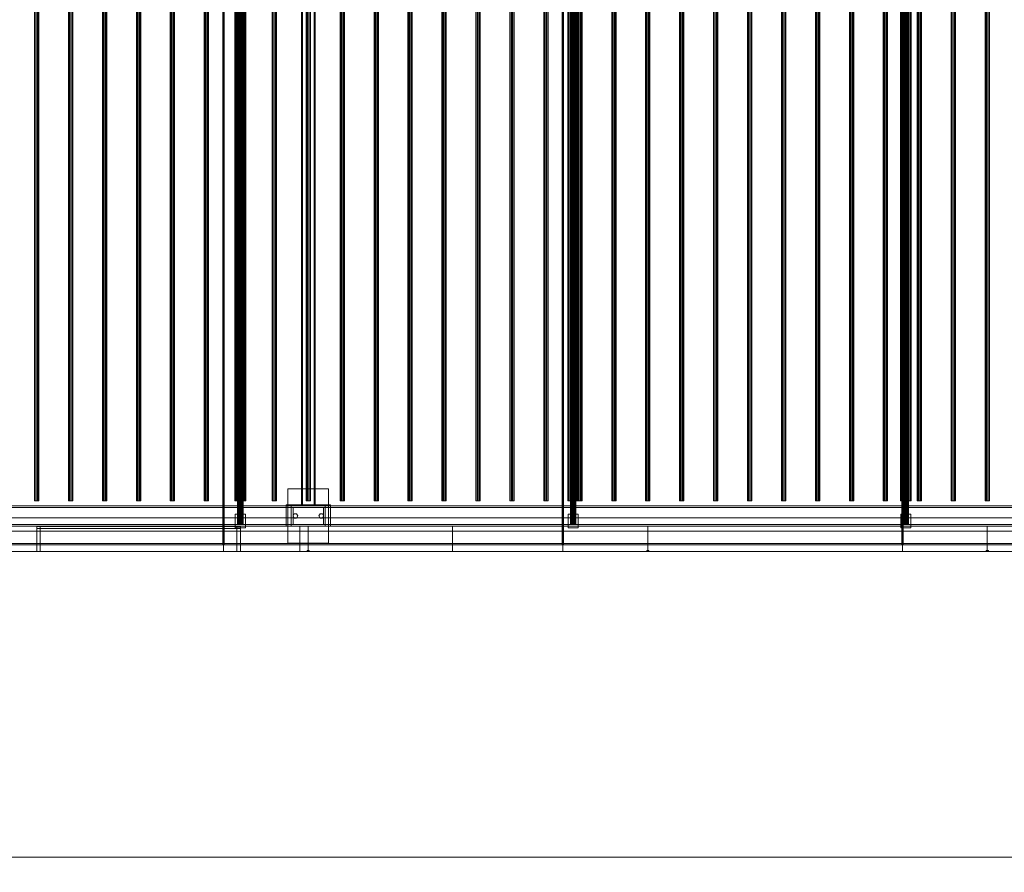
# Model space of a CAD drawing. Header units: millimetres. Extents: x -3490 to 61924, y -72580 to 6847.
# Tile 911 of 1056: x 45611 to 48511, y -20345 to -17832. Entities that reach past the tile are written whole.
import ezdxf

# ---------------------------------------------------------------- set-up
doc = ezdxf.new("R2010")
doc.units = ezdxf.units.MM
doc.layers.add('COTAS_O', color=1, linetype='Continuous', lineweight=0)
doc.layers.add('superior_secador', color=7, linetype='Continuous', lineweight=0)
doc.dimstyles.new('R19_100', dxfattribs={"dimtxt": 250, "dimasz": 150, "dimexe": 150, "dimexo": 80, "dimgap": 100, "dimtad": 1, "dimtih": 1, "dimtoh": 1, "dimdsep": 46, "dimcen": 0.09, "dimadec": 0, "dimazin": 0, "dimtfac": 1, "dimtdec": 4, "dimtofl": 0, "dimtmove": 0, "dimatfit": 3, "dimfxl": 1, "dimtolj": 1, "dimtzin": 0, "dimarcsym": 0})

# ---------------------------------------------------------------- blocks, each defined once
blk = doc.blocks.new('DIM_R29_48')
at = {"layer": 'COTAS_O'}
for p, q in [((40461.1, -19400), (40461.1, -20300)), ((60461.1, -19400), (60461.1, -20300)), ((40461.1, -20300), (40611.1, -20255)), ((60461.1, -20300), (60311.1, -20255)), ((40461.1, -20300), (60461.1, -20300)), ((40461.1, -20300), (40611.1, -20345)), ((60461.1, -20300), (60311.1, -20345))]:
    blk.add_line(p, q, dxfattribs=at)
blk.add_text('20000 O', height=250, dxfattribs=at).set_placement((50461.1, -20200))

msp = doc.modelspace()

# ---------------------------------------------------------------- linework, layer by layer
at = {"layer": 'superior_secador'}
for p, q in [((46211.134, -16600), (46211.134, -19400)), ((47211.134, -16600), (47211.134, -19400)), ((48211.134, -16600), (48211.134, -19400)), ((46209.134, -19380), (46209.134, -16620)), ((46213.134, -16620), (46213.134, -19380)), ((47209.134, -19380), (47209.134, -16620)), ((47213.134, -16620), (47213.134, -19380)), ((48209.134, -19380), (48209.134, -16620)), ((48213.134, -16620), (48213.134, -19380)), ((46253.134, -16680), (46253.134, -19320)), ((46253.406, -16680), (46253.406, -19320)), ((46254.206, -16680), (46254.206, -19320)), ((46255.477, -16680), (46255.477, -19320)), ((46257.134, -16680), (46257.134, -19320)), ((46259.063, -16680), (46259.063, -19320)), ((46261.134, -16680), (46261.134, -19320)), ((46263.204, -16680), (46263.204, -19320)), ((46265.134, -16680), (46265.134, -19320)), ((46266.791, -16680), (46266.791, -19320)), ((46268.062, -16680), (46268.062, -19320)), ((46268.861, -16680), (46268.861, -19320)), ((46269.134, -19320), (46269.134, -16680)), ((47233.134, -16680), (47233.134, -19320)), ((47233.406, -16680), (47233.406, -19320)), ((47234.206, -16680), (47234.206, -19320)), ((47235.477, -16680), (47235.477, -19320)), ((47237.134, -16680), (47237.134, -19320)), ((47239.063, -16680), (47239.063, -19320)), ((47241.134, -16680), (47241.134, -19320)), ((47243.204, -16680), (47243.204, -19320)), ((47245.134, -16680), (47245.134, -19320)), ((47246.791, -16680), (47246.791, -19320)), ((47248.062, -16680), (47248.062, -19320)), ((47248.861, -16680), (47248.861, -19320)), ((47249.134, -19320), (47249.134, -16680)), ((48213.134, -16680), (48213.134, -19320)), ((48213.406, -16680), (48213.406, -19320)), ((48214.206, -16680), (48214.206, -19320)), ((48215.477, -16680), (48215.477, -19320)), ((48217.134, -16680), (48217.134, -19320)), ((48219.063, -16680), (48219.063, -19320)), ((48221.134, -16680), (48221.134, -19320)), ((48223.204, -16680), (48223.204, -19320)), ((48225.134, -16680), (48225.134, -19320)), ((48226.791, -16680), (48226.791, -19320)), ((48228.062, -16680), (48228.062, -19320)), ((48228.861, -16680), (48228.861, -19320)), ((48229.134, -19320), (48229.134, -16680)), ((45654.784, -16750), (45654.784, -19250)), ((45655.997, -16750), (45655.997, -19250)), ((45659.172, -16750), (45659.172, -19250)), ((45663.096, -16750), (45663.096, -19250)), ((45666.271, -16750), (45666.271, -19250)), ((45667.484, -19250), (45667.484, -16750)), ((45754.784, -16750), (45754.784, -19250)), ((45755.997, -16750), (45755.997, -19250)), ((45759.172, -16750), (45759.172, -19250)), ((45763.096, -16750), (45763.096, -19250)), ((45766.271, -16750), (45766.271, -19250)), ((45767.484, -19250), (45767.484, -16750)), ((45854.784, -16750), (45854.784, -19250)), ((45855.997, -16750), (45855.997, -19250)), ((45859.172, -16750), (45859.172, -19250)), ((45863.096, -16750), (45863.096, -19250)), ((45866.271, -16750), (45866.271, -19250)), ((45867.484, -19250), (45867.484, -16750)), ((45954.784, -16750), (45954.784, -19250)), ((45955.997, -16750), (45955.997, -19250)), ((45959.172, -16750), (45959.172, -19250)), ((45963.096, -16750), (45963.096, -19250)), ((45966.271, -16750), (45966.271, -19250)), ((45967.484, -19250), (45967.484, -16750)), ((46054.784, -16750), (46054.784, -19250)), ((46055.997, -16750), (46055.997, -19250)), ((46059.172, -16750), (46059.172, -19250)), ((46063.096, -16750), (46063.096, -19250)), ((46066.271, -16750), (46066.271, -19250)), ((46067.484, -19250), (46067.484, -16750)), ((46154.784, -16750), (46154.784, -19250)), ((46155.997, -16750), (46155.997, -19250)), ((46159.172, -16750), (46159.172, -19250)), ((46163.096, -16750), (46163.096, -19250)), ((46166.271, -16750), (46166.271, -19250)), ((46167.484, -19250), (46167.484, -16750)), ((46245.134, -16750), (46245.134, -19250)), ((46245.679, -16750), (46245.679, -19250)), ((46247.277, -16750), (46247.277, -19250)), ((46249.82, -16750), (46249.82, -19250)), ((46253.134, -16750), (46253.134, -19250)), ((46254.784, -16750), (46254.784, -19250)), ((46255.997, -16750), (46255.997, -19250)), ((46256.993, -16750), (46256.993, -19250)), ((46259.172, -16750), (46259.172, -19250)), ((46261.134, -16750), (46261.134, -19250)), ((46263.096, -16750), (46263.096, -19250)), ((46265.275, -16750), (46265.275, -19250)), ((46266.271, -16750), (46266.271, -19250)), ((46267.484, -19250), (46267.484, -16750)), ((46269.134, -16750), (46269.134, -19250)), ((46272.448, -16750), (46272.448, -19250)), ((46274.99, -16750), (46274.99, -19250)), ((46276.589, -16750), (46276.589, -19250)), ((46277.134, -19250), (46277.134, -16750)), ((46354.784, -16750), (46354.784, -19250)), ((46355.997, -16750), (46355.997, -19250)), ((46359.172, -16750), (46359.172, -19250)), ((46363.096, -16750), (46363.096, -19250)), ((46366.271, -16750), (46366.271, -19250)), ((46367.484, -19250), (46367.484, -16750)), ((46441.134, -19265), (46441.134, -16735)), ((46444.134, -16735), (46444.134, -19265)), ((46454.784, -16750), (46454.784, -19250)), ((46455.997, -16750), (46455.997, -19250)), ((46459.172, -16750), (46459.172, -19250)), ((46463.096, -16750), (46463.096, -19250)), ((46466.271, -16750), (46466.271, -19250)), ((46467.484, -19250), (46467.484, -16750)), ((46478.134, -19265), (46478.134, -16735)), ((46481.134, -16735), (46481.134, -19265)), ((46554.784, -16750), (46554.784, -19250)), ((46555.997, -16750), (46555.997, -19250)), ((46559.172, -16750), (46559.172, -19250)), ((46563.096, -16750), (46563.096, -19250)), ((46566.271, -16750), (46566.271, -19250)), ((46567.484, -19250), (46567.484, -16750)), ((46654.784, -16750), (46654.784, -19250)), ((46655.997, -16750), (46655.997, -19250)), ((46659.172, -16750), (46659.172, -19250)), ((46663.096, -16750), (46663.096, -19250)), ((46666.271, -16750), (46666.271, -19250)), ((46667.484, -19250), (46667.484, -16750)), ((46754.784, -16750), (46754.784, -19250)), ((46755.997, -16750), (46755.997, -19250)), ((46759.172, -16750), (46759.172, -19250)), ((46763.096, -16750), (46763.096, -19250)), ((46766.271, -16750), (46766.271, -19250)), ((46767.484, -19250), (46767.484, -16750)), ((46854.784, -16750), (46854.784, -19250)), ((46855.997, -16750), (46855.997, -19250)), ((46859.172, -16750), (46859.172, -19250)), ((46863.096, -16750), (46863.096, -19250)), ((46866.271, -16750), (46866.271, -19250)), ((46867.484, -19250), (46867.484, -16750)), ((46954.784, -16750), (46954.784, -19250)), ((46955.997, -16750), (46955.997, -19250)), ((46959.172, -16750), (46959.172, -19250)), ((46963.096, -16750), (46963.096, -19250)), ((46966.271, -16750), (46966.271, -19250)), ((46967.484, -19250), (46967.484, -16750)), ((47054.784, -16750), (47054.784, -19250)), ((47055.997, -16750), (47055.997, -19250)), ((47059.172, -16750), (47059.172, -19250)), ((47063.096, -16750), (47063.096, -19250)), ((47066.271, -16750), (47066.271, -19250)), ((47067.484, -19250), (47067.484, -16750)), ((47154.784, -16750), (47154.784, -19250)), ((47155.997, -16750), (47155.997, -19250)), ((47159.172, -16750), (47159.172, -19250)), ((47163.096, -16750), (47163.096, -19250)), ((47166.271, -16750), (47166.271, -19250)), ((47167.484, -19250), (47167.484, -16750)), ((47225.134, -16750), (47225.134, -19250)), ((47225.679, -16750), (47225.679, -19250)), ((47227.277, -16750), (47227.277, -19250)), ((47229.82, -16750), (47229.82, -19250)), ((47233.134, -16750), (47233.134, -19250)), ((47236.993, -16750), (47236.993, -19250)), ((47241.134, -16750), (47241.134, -19250)), ((47245.275, -16750), (47245.275, -19250)), ((47249.134, -16750), (47249.134, -19250)), ((47252.448, -16750), (47252.448, -19250)), ((47254.784, -16750), (47254.784, -19250)), ((47254.99, -16750), (47254.99, -19250)), ((47255.997, -16750), (47255.997, -19250)), ((47256.589, -16750), (47256.589, -19250)), ((47257.134, -19250), (47257.134, -16750)), ((47259.172, -16750), (47259.172, -19250)), ((47263.096, -16750), (47263.096, -19250)), ((47266.271, -16750), (47266.271, -19250)), ((47267.484, -19250), (47267.484, -16750)), ((47354.784, -16750), (47354.784, -19250)), ((47355.997, -16750), (47355.997, -19250)), ((47359.172, -16750), (47359.172, -19250)), ((47363.096, -16750), (47363.096, -19250)), ((47366.271, -16750), (47366.271, -19250)), ((47367.484, -19250), (47367.484, -16750)), ((47454.784, -16750), (47454.784, -19250)), ((47455.997, -16750), (47455.997, -19250)), ((47459.172, -16750), (47459.172, -19250)), ((47463.096, -16750), (47463.096, -19250)), ((47466.271, -16750), (47466.271, -19250)), ((47467.484, -19250), (47467.484, -16750)), ((47554.784, -16750), (47554.784, -19250)), ((47555.997, -16750), (47555.997, -19250)), ((47559.172, -16750), (47559.172, -19250)), ((47563.096, -16750), (47563.096, -19250)), ((47566.271, -16750), (47566.271, -19250)), ((47567.484, -19250), (47567.484, -16750)), ((47654.784, -16750), (47654.784, -19250)), ((47655.997, -16750), (47655.997, -19250)), ((47659.172, -16750), (47659.172, -19250)), ((47663.096, -16750), (47663.096, -19250)), ((47666.271, -16750), (47666.271, -19250)), ((47667.484, -19250), (47667.484, -16750)), ((47754.784, -16750), (47754.784, -19250)), ((47755.997, -16750), (47755.997, -19250)), ((47759.172, -16750), (47759.172, -19250)), ((47763.096, -16750), (47763.096, -19250)), ((47766.271, -16750), (47766.271, -19250)), ((47767.484, -19250), (47767.484, -16750)), ((47854.784, -16750), (47854.784, -19250)), ((47855.997, -16750), (47855.997, -19250)), ((47859.172, -16750), (47859.172, -19250)), ((47863.096, -16750), (47863.096, -19250)), ((47866.271, -16750), (47866.271, -19250)), ((47867.484, -19250), (47867.484, -16750)), ((47954.784, -16750), (47954.784, -19250)), ((47955.997, -16750), (47955.997, -19250)), ((47959.172, -16750), (47959.172, -19250)), ((47963.096, -16750), (47963.096, -19250)), ((47966.271, -16750), (47966.271, -19250)), ((47967.484, -19250), (47967.484, -16750)), ((48054.784, -16750), (48054.784, -19250)), ((48055.997, -16750), (48055.997, -19250)), ((48059.172, -16750), (48059.172, -19250)), ((48063.096, -16750), (48063.096, -19250)), ((48066.271, -16750), (48066.271, -19250)), ((48067.484, -19250), (48067.484, -16750)), ((48154.784, -16750), (48154.784, -19250)), ((48155.997, -16750), (48155.997, -19250)), ((48159.172, -16750), (48159.172, -19250)), ((48163.096, -16750), (48163.096, -19250)), ((48166.271, -16750), (48166.271, -19250)), ((48167.484, -19250), (48167.484, -16750)), ((48205.134, -16750), (48205.134, -19250)), ((48205.679, -16750), (48205.679, -19250)), ((48207.277, -16750), (48207.277, -19250)), ((48209.82, -16750), (48209.82, -19250)), ((48213.134, -16750), (48213.134, -19250)), ((48216.993, -16750), (48216.993, -19250)), ((48221.134, -16750), (48221.134, -19250)), ((48225.275, -16750), (48225.275, -19250)), ((48229.134, -16750), (48229.134, -19250)), ((48232.448, -16750), (48232.448, -19250)), ((48234.99, -16750), (48234.99, -19250)), ((48236.589, -16750), (48236.589, -19250)), ((48237.134, -19250), (48237.134, -16750)), ((48254.784, -16750), (48254.784, -19250)), ((48255.997, -16750), (48255.997, -19250)), ((48259.172, -16750), (48259.172, -19250)), ((48263.096, -16750), (48263.096, -19250)), ((48266.271, -16750), (48266.271, -19250)), ((48267.484, -19250), (48267.484, -16750)), ((48354.784, -16750), (48354.784, -19250)), ((48355.997, -16750), (48355.997, -19250)), ((48359.172, -16750), (48359.172, -19250)), ((48363.096, -16750), (48363.096, -19250)), ((48366.271, -16750), (48366.271, -19250)), ((48367.484, -19250), (48367.484, -16750)), ((48454.784, -16750), (48454.784, -19250)), ((48455.997, -16750), (48455.997, -19250)), ((48459.172, -16750), (48459.172, -19250)), ((48463.096, -16750), (48463.096, -19250)), ((48466.271, -16750), (48466.271, -19250)), ((48467.484, -19250), (48467.484, -16750)), ((46401.134, -19375), (46401.134, -19215)), ((46401.134, -19215), (46521.134, -19215)), ((46521.134, -19215), (46521.134, -19375)), ((45655.997, -19250), (45654.784, -19250)), ((45659.172, -19250), (45655.997, -19250)), ((45663.096, -19250), (45659.172, -19250)), ((45666.271, -19250), (45663.096, -19250)), ((45667.484, -19250), (45666.271, -19250)), ((45755.997, -19250), (45754.784, -19250)), ((45759.172, -19250), (45755.997, -19250)), ((45763.096, -19250), (45759.172, -19250)), ((45766.271, -19250), (45763.096, -19250)), ((45767.484, -19250), (45766.271, -19250)), ((45855.997, -19250), (45854.784, -19250)), ((45859.172, -19250), (45855.997, -19250)), ((45863.096, -19250), (45859.172, -19250)), ((45866.271, -19250), (45863.096, -19250)), ((45867.484, -19250), (45866.271, -19250)), ((45955.997, -19250), (45954.784, -19250)), ((45959.172, -19250), (45955.997, -19250)), ((45963.096, -19250), (45959.172, -19250)), ((45966.271, -19250), (45963.096, -19250)), ((45967.484, -19250), (45966.271, -19250)), ((46055.997, -19250), (46054.784, -19250)), ((46059.172, -19250), (46055.997, -19250)), ((46063.096, -19250), (46059.172, -19250)), ((46066.271, -19250), (46063.096, -19250)), ((46067.484, -19250), (46066.271, -19250)), ((46155.997, -19250), (46154.784, -19250)), ((46159.172, -19250), (46155.997, -19250)), ((46163.096, -19250), (46159.172, -19250)), ((46166.271, -19250), (46163.096, -19250)), ((46167.484, -19250), (46166.271, -19250)), ((46245.679, -19250), (46245.134, -19250)), ((46247.277, -19250), (46245.679, -19250)), ((46249.82, -19250), (46247.277, -19250)), ((46253.134, -19250), (46249.82, -19250)), ((46256.993, -19250), (46253.134, -19250)), ((46255.997, -19250), (46254.784, -19250)), ((46259.172, -19250), (46255.997, -19250)), ((46261.134, -19250), (46256.993, -19250)), ((46263.096, -19250), (46259.172, -19250)), ((46265.275, -19250), (46261.134, -19250)), ((46266.271, -19250), (46263.096, -19250)), ((46269.134, -19250), (46265.275, -19250)), ((46267.484, -19250), (46266.271, -19250)), ((46272.448, -19250), (46269.134, -19250)), ((46274.99, -19250), (46272.448, -19250)), ((46276.589, -19250), (46274.99, -19250)), ((46277.134, -19250), (46276.589, -19250)), ((46355.997, -19250), (46354.784, -19250)), ((46359.172, -19250), (46355.997, -19250)), ((46363.096, -19250), (46359.172, -19250)), ((46366.271, -19250), (46363.096, -19250)), ((46367.484, -19250), (46366.271, -19250)), ((46455.997, -19250), (46454.784, -19250)), ((46459.172, -19250), (46455.997, -19250)), ((46463.096, -19250), (46459.172, -19250)), ((46466.271, -19250), (46463.096, -19250)), ((46467.484, -19250), (46466.271, -19250)), ((46555.997, -19250), (46554.784, -19250)), ((46559.172, -19250), (46555.997, -19250)), ((46563.096, -19250), (46559.172, -19250)), ((46566.271, -19250), (46563.096, -19250)), ((46567.484, -19250), (46566.271, -19250)), ((46655.997, -19250), (46654.784, -19250)), ((46659.172, -19250), (46655.997, -19250)), ((46663.096, -19250), (46659.172, -19250)), ((46666.271, -19250), (46663.096, -19250)), ((46667.484, -19250), (46666.271, -19250)), ((46755.997, -19250), (46754.784, -19250)), ((46759.172, -19250), (46755.997, -19250)), ((46763.096, -19250), (46759.172, -19250)), ((46766.271, -19250), (46763.096, -19250)), ((46767.484, -19250), (46766.271, -19250)), ((46855.997, -19250), (46854.784, -19250)), ((46859.172, -19250), (46855.997, -19250)), ((46863.096, -19250), (46859.172, -19250)), ((46866.271, -19250), (46863.096, -19250)), ((46867.484, -19250), (46866.271, -19250)), ((46955.997, -19250), (46954.784, -19250)), ((46959.172, -19250), (46955.997, -19250)), ((46963.096, -19250), (46959.172, -19250)), ((46966.271, -19250), (46963.096, -19250)), ((46967.484, -19250), (46966.271, -19250)), ((47055.997, -19250), (47054.784, -19250)), ((47059.172, -19250), (47055.997, -19250)), ((47063.096, -19250), (47059.172, -19250)), ((47066.271, -19250), (47063.096, -19250)), ((47067.484, -19250), (47066.271, -19250)), ((47155.997, -19250), (47154.784, -19250)), ((47159.172, -19250), (47155.997, -19250)), ((47163.096, -19250), (47159.172, -19250)), ((47166.271, -19250), (47163.096, -19250)), ((47167.484, -19250), (47166.271, -19250)), ((47225.679, -19250), (47225.134, -19250)), ((47227.277, -19250), (47225.679, -19250)), ((47229.82, -19250), (47227.277, -19250)), ((47233.134, -19250), (47229.82, -19250)), ((47236.993, -19250), (47233.134, -19250)), ((47241.134, -19250), (47236.993, -19250)), ((47245.275, -19250), (47241.134, -19250)), ((47249.134, -19250), (47245.275, -19250)), ((47252.448, -19250), (47249.134, -19250)), ((47254.99, -19250), (47252.448, -19250)), ((47255.997, -19250), (47254.784, -19250)), ((47256.589, -19250), (47254.99, -19250)), ((47259.172, -19250), (47255.997, -19250)), ((47257.134, -19250), (47256.589, -19250)), ((47263.096, -19250), (47259.172, -19250)), ((47266.271, -19250), (47263.096, -19250)), ((47267.484, -19250), (47266.271, -19250)), ((47355.997, -19250), (47354.784, -19250)), ((47359.172, -19250), (47355.997, -19250)), ((47363.096, -19250), (47359.172, -19250)), ((47366.271, -19250), (47363.096, -19250)), ((47367.484, -19250), (47366.271, -19250)), ((47455.997, -19250), (47454.784, -19250)), ((47459.172, -19250), (47455.997, -19250)), ((47463.096, -19250), (47459.172, -19250)), ((47466.271, -19250), (47463.096, -19250)), ((47467.484, -19250), (47466.271, -19250)), ((47555.997, -19250), (47554.784, -19250)), ((47559.172, -19250), (47555.997, -19250)), ((47563.096, -19250), (47559.172, -19250)), ((47566.271, -19250), (47563.096, -19250)), ((47567.484, -19250), (47566.271, -19250)), ((47655.997, -19250), (47654.784, -19250)), ((47659.172, -19250), (47655.997, -19250)), ((47663.096, -19250), (47659.172, -19250)), ((47666.271, -19250), (47663.096, -19250)), ((47667.484, -19250), (47666.271, -19250)), ((47755.997, -19250), (47754.784, -19250)), ((47759.172, -19250), (47755.997, -19250)), ((47763.096, -19250), (47759.172, -19250)), ((47766.271, -19250), (47763.096, -19250)), ((47767.484, -19250), (47766.271, -19250)), ((47855.997, -19250), (47854.784, -19250)), ((47859.172, -19250), (47855.997, -19250)), ((47863.096, -19250), (47859.172, -19250)), ((47866.271, -19250), (47863.096, -19250)), ((47867.484, -19250), (47866.271, -19250)), ((47955.997, -19250), (47954.784, -19250)), ((47959.172, -19250), (47955.997, -19250)), ((47963.096, -19250), (47959.172, -19250)), ((47966.271, -19250), (47963.096, -19250)), ((47967.484, -19250), (47966.271, -19250)), ((48055.997, -19250), (48054.784, -19250)), ((48059.172, -19250), (48055.997, -19250)), ((48063.096, -19250), (48059.172, -19250)), ((48066.271, -19250), (48063.096, -19250)), ((48067.484, -19250), (48066.271, -19250)), ((48155.997, -19250), (48154.784, -19250)), ((48159.172, -19250), (48155.997, -19250)), ((48163.096, -19250), (48159.172, -19250)), ((48166.271, -19250), (48163.096, -19250)), ((48167.484, -19250), (48166.271, -19250)), ((48205.679, -19250), (48205.134, -19250)), ((48207.277, -19250), (48205.679, -19250)), ((48209.82, -19250), (48207.277, -19250)), ((48213.134, -19250), (48209.82, -19250)), ((48216.993, -19250), (48213.134, -19250)), ((48221.134, -19250), (48216.993, -19250)), ((48225.275, -19250), (48221.134, -19250)), ((48229.134, -19250), (48225.275, -19250)), ((48232.448, -19250), (48229.134, -19250)), ((48234.99, -19250), (48232.448, -19250)), ((48236.589, -19250), (48234.99, -19250)), ((48237.134, -19250), (48236.589, -19250)), ((48255.997, -19250), (48254.784, -19250)), ((48259.172, -19250), (48255.997, -19250)), ((48263.096, -19250), (48259.172, -19250)), ((48266.271, -19250), (48263.096, -19250)), ((48267.484, -19250), (48266.271, -19250)), ((48355.997, -19250), (48354.784, -19250)), ((48359.172, -19250), (48355.997, -19250)), ((48363.096, -19250), (48359.172, -19250)), ((48366.271, -19250), (48363.096, -19250)), ((48367.484, -19250), (48366.271, -19250)), ((48455.997, -19250), (48454.784, -19250)), ((48459.172, -19250), (48455.997, -19250)), ((48463.096, -19250), (48459.172, -19250)), ((48466.271, -19250), (48463.096, -19250)), ((48467.484, -19250), (48466.271, -19250)), ((40461.134, -19265), (60461.134, -19265)), ((60461.134, -19270), (40461.134, -19270)), ((46396.134, -19325), (46396.134, -19262)), ((46396.134, -19262), (46526.134, -19262)), ((46411.134, -19270), (46411.134, -19265)), ((46411.134, -19265), (46511.134, -19265)), ((46511.134, -19270), (46411.134, -19270)), ((46411.134, -19320), (46411.134, -19270)), ((46411.134, -19270), (46416.134, -19270)), ((46416.134, -19270), (46416.134, -19320)), ((46481.134, -19265), (46441.134, -19265)), ((46444.134, -19265), (46441.134, -19265)), ((46481.134, -19265), (46478.134, -19265)), ((46506.134, -19320), (46506.134, -19270)), ((46506.134, -19270), (46511.134, -19270)), ((46511.134, -19265), (46511.134, -19270)), ((46511.134, -19270), (46511.134, -19320)), ((46526.134, -19262), (46526.134, -19325)), ((40811.134, -19300), (60111.134, -19300)), ((46246.134, -19330), (46246.134, -19290)), ((46246.134, -19290), (46276.134, -19290)), ((46276.134, -19290), (46276.134, -19330)), ((46416.134, -19295), (46419.634, -19288.938)), ((46419.634, -19301.062), (46416.134, -19295)), ((46419.634, -19288.938), (46426.634, -19288.938)), ((46426.634, -19301.062), (46419.634, -19301.062)), ((46426.634, -19288.938), (46430.134, -19295)), ((46430.134, -19295), (46426.634, -19301.062)), ((46492.134, -19295), (46495.634, -19288.938)), ((46495.634, -19301.062), (46492.134, -19295)), ((46495.634, -19288.938), (46502.634, -19288.938)), ((46502.634, -19301.062), (46495.634, -19301.062)), ((46502.634, -19288.938), (46506.134, -19295)), ((46506.134, -19295), (46502.634, -19301.062)), ((47226.134, -19330), (47226.134, -19290)), ((47226.134, -19290), (47256.134, -19290)), ((47256.134, -19290), (47256.134, -19330)), ((48206.134, -19330), (48206.134, -19290)), ((48206.134, -19290), (48236.134, -19290)), ((48236.134, -19290), (48236.134, -19330)), ((40461.134, -19320), (60461.134, -19320)), ((60461.134, -19325), (40461.134, -19325)), ((60111.134, -19340), (40811.134, -19340)), ((45461.134, -19325), (45661.134, -19325)), ((45661.134, -19325), (45661.134, -19400)), ((45661.134, -19325), (46261.134, -19325)), ((45661.134, -19325), (45671.134, -19325)), ((45661.134, -19332), (45661.134, -19326)), ((45661.134, -19326), (46261.134, -19326)), ((46261.134, -19332), (45661.134, -19332)), ((45671.134, -19325), (45671.134, -19400)), ((46276.134, -19330), (46246.134, -19330)), ((46251.134, -19400), (46251.134, -19325)), ((46251.134, -19325), (46261.134, -19325)), ((46253.406, -19320), (46253.134, -19320)), ((46254.206, -19320), (46253.406, -19320)), ((46255.477, -19320), (46254.206, -19320)), ((46257.134, -19320), (46255.477, -19320)), ((46259.063, -19320), (46257.134, -19320)), ((46261.134, -19320), (46259.063, -19320)), ((46263.204, -19320), (46261.134, -19320)), ((46261.134, -19325), (46261.134, -19400)), ((46261.134, -19325), (46436.134, -19325)), ((46261.134, -19326), (46261.134, -19332)), ((46265.134, -19320), (46263.204, -19320)), ((46266.791, -19320), (46265.134, -19320)), ((46268.062, -19320), (46266.791, -19320)), ((46268.861, -19320), (46268.062, -19320)), ((46269.134, -19320), (46268.861, -19320)), ((46396.134, -19325), (46396.134, -19320)), ((46396.134, -19320), (46526.134, -19320)), ((46526.134, -19325), (46396.134, -19325)), ((46411.134, -19325), (46411.134, -19320)), ((46411.134, -19320), (46511.134, -19320)), ((46416.134, -19320), (46411.134, -19320)), ((46511.134, -19325), (46411.134, -19325)), ((46436.134, -19325), (46436.134, -19400)), ((46436.134, -19325), (46461.134, -19325)), ((46461.134, -19325), (46461.134, -19400)), ((46461.134, -19325), (46886.134, -19325)), ((46511.134, -19320), (46506.134, -19320)), ((46511.134, -19320), (46511.134, -19325)), ((46526.134, -19320), (46526.134, -19325)), ((46886.134, -19325), (46886.134, -19400)), ((46886.134, -19325), (47461.134, -19325)), ((47256.134, -19330), (47226.134, -19330)), ((47233.406, -19320), (47233.134, -19320)), ((47234.206, -19320), (47233.406, -19320)), ((47235.477, -19320), (47234.206, -19320)), ((47237.134, -19320), (47235.477, -19320)), ((47239.063, -19320), (47237.134, -19320)), ((47241.134, -19320), (47239.063, -19320)), ((47243.204, -19320), (47241.134, -19320)), ((47245.134, -19320), (47243.204, -19320)), ((47246.791, -19320), (47245.134, -19320)), ((47248.062, -19320), (47246.791, -19320)), ((47248.861, -19320), (47248.062, -19320)), ((47249.134, -19320), (47248.861, -19320)), ((47461.134, -19325), (47461.134, -19400)), ((47461.134, -19325), (48461.134, -19325)), ((48236.134, -19330), (48206.134, -19330)), ((48213.406, -19320), (48213.134, -19320)), ((48214.206, -19320), (48213.406, -19320)), ((48215.477, -19320), (48214.206, -19320)), ((48217.134, -19320), (48215.477, -19320)), ((48219.063, -19320), (48217.134, -19320)), ((48221.134, -19320), (48219.063, -19320)), ((48223.204, -19320), (48221.134, -19320)), ((48225.134, -19320), (48223.204, -19320)), ((48226.791, -19320), (48225.134, -19320)), ((48228.062, -19320), (48226.791, -19320)), ((48228.861, -19320), (48228.062, -19320)), ((48229.134, -19320), (48228.861, -19320)), ((48461.134, -19325), (48461.134, -19400)), ((48461.134, -19325), (49461.134, -19325)), ((40461.134, -19376), (60461.134, -19376)), ((40461.134, -19380), (60461.134, -19380)), ((60461.134, -19400), (40461.134, -19400)), ((46211.134, -19400), (45211.134, -19400)), ((45661.134, -19400), (45461.134, -19400)), ((46261.134, -19400), (45661.134, -19400)), ((45671.134, -19400), (45661.134, -19400)), ((46213.134, -19380), (46209.134, -19380)), ((47211.134, -19400), (46211.134, -19400)), ((46261.134, -19400), (46251.134, -19400)), ((46436.134, -19400), (46261.134, -19400)), ((46521.134, -19375), (46401.134, -19375)), ((46461.134, -19400), (46436.134, -19400)), ((46458.134, -19400), (46458.134, -19397)), ((46458.134, -19397), (46464.134, -19397)), ((46464.134, -19400), (46458.134, -19400)), ((46886.134, -19400), (46461.134, -19400)), ((46464.134, -19397), (46464.134, -19400)), ((47461.134, -19400), (46886.134, -19400)), ((47213.134, -19380), (47209.134, -19380)), ((48211.134, -19400), (47211.134, -19400)), ((47458.134, -19400), (47458.134, -19397)), ((47458.134, -19397), (47464.134, -19397)), ((47464.134, -19400), (47458.134, -19400)), ((48461.134, -19400), (47461.134, -19400)), ((47464.134, -19397), (47464.134, -19400)), ((48213.134, -19380), (48209.134, -19380)), ((49211.134, -19400), (48211.134, -19400)), ((48458.134, -19400), (48458.134, -19397)), ((48458.134, -19397), (48464.134, -19397)), ((48464.134, -19400), (48458.134, -19400)), ((49461.134, -19400), (48461.134, -19400)), ((48464.134, -19397), (48464.134, -19400))]:
    msp.add_line(p, q, dxfattribs=at)

# ---------------------------------------------------------------- dimensions: what is measured, and where the dimension line sits
at = {"layer": 'COTAS_O'}
dim = msp.add_aligned_dim(p1=(40461.134, -19400), p2=(60461.134, -19400), distance=-900, text='<> O', dimstyle='R19_100', dxfattribs=at)
dim.commit()
dim.dimension.update_dxf_attribs({"geometry": 'DIM_R29_48', "text_midpoint": (50461.134, -20300)})

doc.saveas('drawing.dxf')
